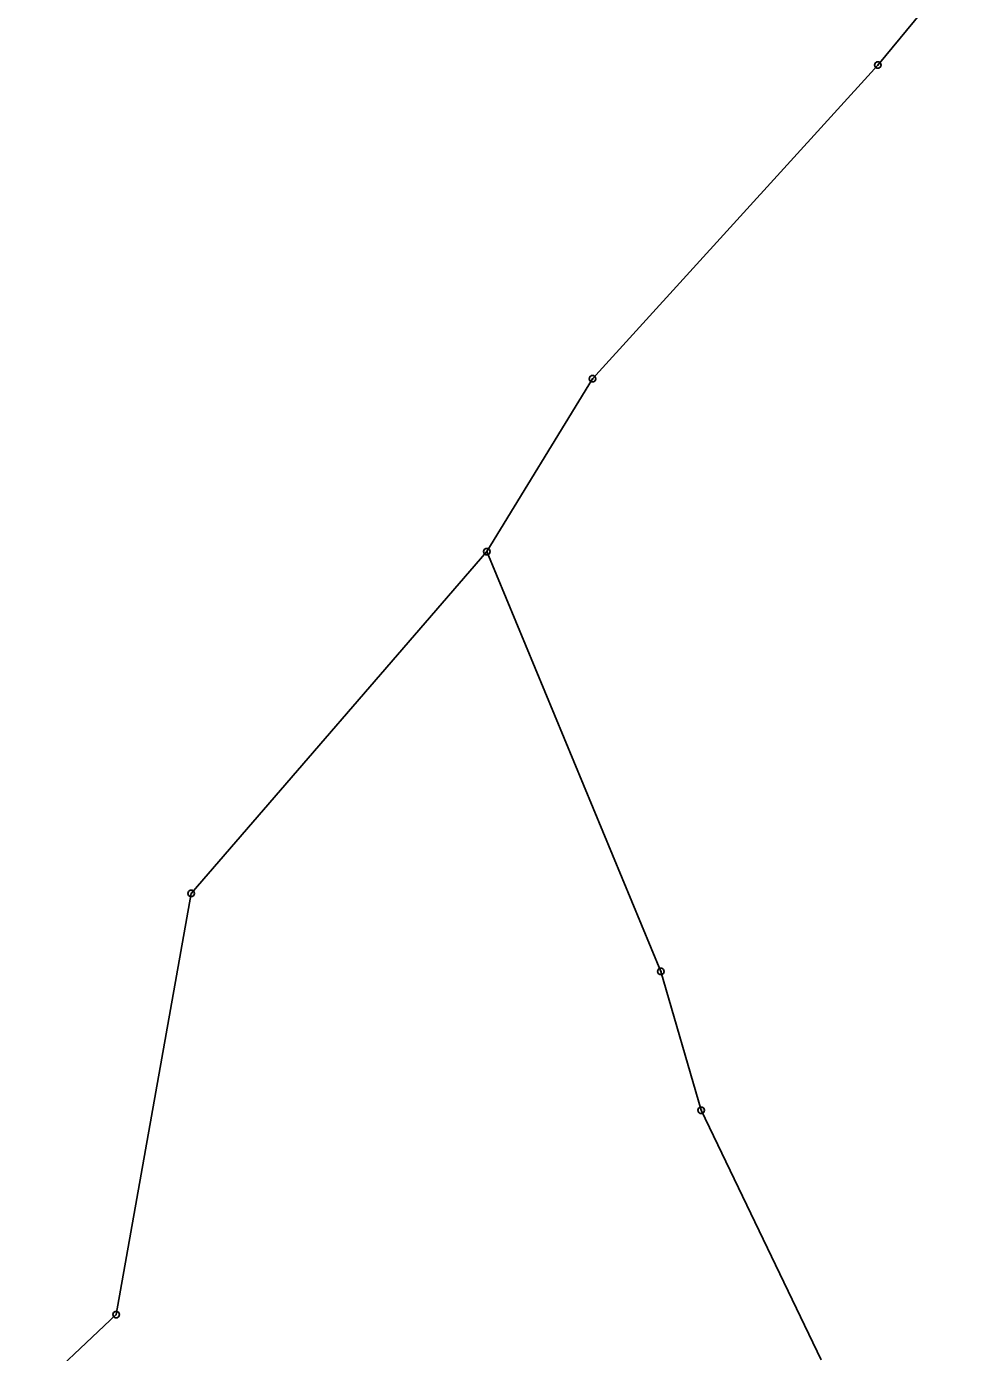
# Model space of a CAD drawing. Extents: x -694465 to -690527, y -983694 to -978978.
# Drawn here: x -692081.3 to -691940.3, y -980039.5 to -979840.2 of the extents above; entities that cross this region are included whole.
import ezdxf

# ---------------------------------------------------------------- set-up
doc = ezdxf.new("R2010")
doc.units = 0
doc.layers.add('Vrstva 1', color=7, linetype='Continuous')
doc.layers.add('Vrstva 24', color=7, linetype='Continuous')

msp = doc.modelspace()

# ---------------------------------------------------------------- linework, layer by layer
at = {"layer": 'Vrstva 1'}
for points in [[(-691953.48, -979846.01), (-691940.32, -979830.03)], [(-691996.32, -979893.15), (-691953.48, -979846.01)], [(-692012.2, -979919.12), (-691996.32, -979893.15)], [(-692056.59, -979970.49), (-692012.2, -979919.12)], [(-692012.2, -979919.12), (-691986.05, -979982.21)], [(-692067.86, -980033.76), (-692056.59, -979970.49)], [(-691986.05, -979982.21), (-691979.99, -980003.06)], [(-691979.99, -980003.06), (-691961.97, -980040.56)], [(-692081.32, -980046.47), (-692067.86, -980033.76)]]:
    msp.add_lwpolyline(points, dxfattribs=at)
at = {"layer": 'Vrstva 24'}
for points in [[(-691953.326, -979845.534), (-691953.076, -979845.716), (-691952.98, -979846.01), (-691953.076, -979846.304), (-691953.326, -979846.486), (-691953.634, -979846.486), (-691953.884, -979846.304), (-691953.98, -979846.01), (-691953.884, -979845.716), (-691953.634, -979845.534)], [(-691953.326, -979845.534), (-691953.076, -979845.716), (-691952.98, -979846.01), (-691953.076, -979846.304), (-691953.326, -979846.486), (-691953.634, -979846.486), (-691953.884, -979846.304), (-691953.98, -979846.01), (-691953.884, -979845.716), (-691953.634, -979845.534)], [(-691996.166, -979892.674), (-691995.916, -979892.856), (-691995.82, -979893.15), (-691995.916, -979893.444), (-691996.166, -979893.626), (-691996.474, -979893.626), (-691996.724, -979893.444), (-691996.82, -979893.15), (-691996.724, -979892.856), (-691996.474, -979892.674)], [(-691996.166, -979892.674), (-691995.916, -979892.856), (-691995.82, -979893.15), (-691995.916, -979893.444), (-691996.166, -979893.626), (-691996.474, -979893.626), (-691996.724, -979893.444), (-691996.82, -979893.15), (-691996.724, -979892.856), (-691996.474, -979892.674)], [(-692012.046, -979918.644), (-692011.796, -979918.826), (-692011.7, -979919.12), (-692011.796, -979919.414), (-692012.046, -979919.596), (-692012.354, -979919.596), (-692012.604, -979919.414), (-692012.7, -979919.12), (-692012.604, -979918.826), (-692012.354, -979918.644)], [(-692012.046, -979918.644), (-692011.796, -979918.826), (-692011.7, -979919.12), (-692011.796, -979919.414), (-692012.046, -979919.596), (-692012.354, -979919.596), (-692012.604, -979919.414), (-692012.7, -979919.12), (-692012.604, -979918.826), (-692012.354, -979918.644)], [(-692012.046, -979918.644), (-692011.796, -979918.826), (-692011.7, -979919.12), (-692011.796, -979919.414), (-692012.046, -979919.596), (-692012.354, -979919.596), (-692012.604, -979919.414), (-692012.7, -979919.12), (-692012.604, -979918.826), (-692012.354, -979918.644)], [(-692012.046, -979918.644), (-692011.796, -979918.826), (-692011.7, -979919.12), (-692011.796, -979919.414), (-692012.046, -979919.596), (-692012.354, -979919.596), (-692012.604, -979919.414), (-692012.7, -979919.12), (-692012.604, -979918.826), (-692012.354, -979918.644)], [(-692012.046, -979918.644), (-692011.796, -979918.826), (-692011.7, -979919.12), (-692011.796, -979919.414), (-692012.046, -979919.596), (-692012.354, -979919.596), (-692012.604, -979919.414), (-692012.7, -979919.12), (-692012.604, -979918.826), (-692012.354, -979918.644)], [(-692012.046, -979918.644), (-692011.796, -979918.826), (-692011.7, -979919.12), (-692011.796, -979919.414), (-692012.046, -979919.596), (-692012.354, -979919.596), (-692012.604, -979919.414), (-692012.7, -979919.12), (-692012.604, -979918.826), (-692012.354, -979918.644)], [(-692056.436, -979970.014), (-692056.186, -979970.196), (-692056.09, -979970.49), (-692056.186, -979970.784), (-692056.436, -979970.966), (-692056.744, -979970.966), (-692056.994, -979970.784), (-692057.09, -979970.49), (-692056.994, -979970.196), (-692056.744, -979970.014)], [(-692056.436, -979970.014), (-692056.186, -979970.196), (-692056.09, -979970.49), (-692056.186, -979970.784), (-692056.436, -979970.966), (-692056.744, -979970.966), (-692056.994, -979970.784), (-692057.09, -979970.49), (-692056.994, -979970.196), (-692056.744, -979970.014)], [(-692056.436, -979970.014), (-692056.186, -979970.196), (-692056.09, -979970.49), (-692056.186, -979970.784), (-692056.436, -979970.966), (-692056.744, -979970.966), (-692056.994, -979970.784), (-692057.09, -979970.49), (-692056.994, -979970.196), (-692056.744, -979970.014)], [(-692056.436, -979970.014), (-692056.186, -979970.196), (-692056.09, -979970.49), (-692056.186, -979970.784), (-692056.436, -979970.966), (-692056.744, -979970.966), (-692056.994, -979970.784), (-692057.09, -979970.49), (-692056.994, -979970.196), (-692056.744, -979970.014)], [(-691985.896, -979981.734), (-691985.646, -979981.916), (-691985.55, -979982.21), (-691985.646, -979982.504), (-691985.896, -979982.686), (-691986.204, -979982.686), (-691986.454, -979982.504), (-691986.55, -979982.21), (-691986.454, -979981.916), (-691986.204, -979981.734)], [(-691979.836, -980002.584), (-691979.586, -980002.766), (-691979.49, -980003.06), (-691979.586, -980003.354), (-691979.836, -980003.536), (-691980.144, -980003.536), (-691980.394, -980003.354), (-691980.49, -980003.06), (-691980.394, -980002.766), (-691980.144, -980002.584)], [(-692067.706, -980033.284), (-692067.456, -980033.466), (-692067.36, -980033.76), (-692067.456, -980034.054), (-692067.706, -980034.236), (-692068.014, -980034.236), (-692068.264, -980034.054), (-692068.36, -980033.76), (-692068.264, -980033.466), (-692068.014, -980033.284)], [(-692067.706, -980033.284), (-692067.456, -980033.466), (-692067.36, -980033.76), (-692067.456, -980034.054), (-692067.706, -980034.236), (-692068.014, -980034.236), (-692068.264, -980034.054), (-692068.36, -980033.76), (-692068.264, -980033.466), (-692068.014, -980033.284)], [(-692067.706, -980033.284), (-692067.456, -980033.466), (-692067.36, -980033.76), (-692067.456, -980034.054), (-692067.706, -980034.236), (-692068.014, -980034.236), (-692068.264, -980034.054), (-692068.36, -980033.76), (-692068.264, -980033.466), (-692068.014, -980033.284)], [(-692067.706, -980033.284), (-692067.456, -980033.466), (-692067.36, -980033.76), (-692067.456, -980034.054), (-692067.706, -980034.236), (-692068.014, -980034.236), (-692068.264, -980034.054), (-692068.36, -980033.76), (-692068.264, -980033.466), (-692068.014, -980033.284)]]:
    msp.add_lwpolyline(points, close=True, dxfattribs=at)
for points in [[(-691953.599, -979846.01), (-691953.36, -979846.01)], [(-691953.599, -979846.01), (-691953.36, -979846.01)], [(-691996.439, -979893.15), (-691996.2, -979893.15)], [(-691996.439, -979893.15), (-691996.2, -979893.15)], [(-692012.319, -979919.12), (-692012.08, -979919.12)], [(-692012.319, -979919.12), (-692012.08, -979919.12)], [(-692012.319, -979919.12), (-692012.08, -979919.12)], [(-692012.319, -979919.12), (-692012.08, -979919.12)], [(-692012.319, -979919.12), (-692012.08, -979919.12)], [(-692012.319, -979919.12), (-692012.08, -979919.12)], [(-692056.709, -979970.49), (-692056.47, -979970.49)], [(-692056.709, -979970.49), (-692056.47, -979970.49)], [(-692056.709, -979970.49), (-692056.47, -979970.49)], [(-692056.709, -979970.49), (-692056.47, -979970.49)], [(-691986.169, -979982.21), (-691985.93, -979982.21)], [(-691980.109, -980003.06), (-691979.87, -980003.06)], [(-692067.979, -980033.76), (-692067.74, -980033.76)], [(-692067.979, -980033.76), (-692067.74, -980033.76)], [(-692067.979, -980033.76), (-692067.74, -980033.76)], [(-692067.979, -980033.76), (-692067.74, -980033.76)]]:
    msp.add_lwpolyline(points, dxfattribs=at)

doc.saveas('drawing.dxf')
